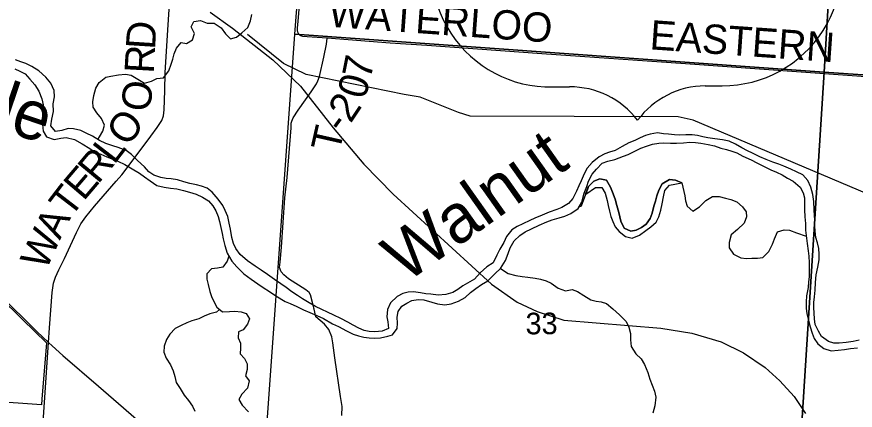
# Model space of a CAD drawing. Extents: x 114604 to 551442, y 316898 to 567001.
# Drawn here: x 264381 to 272976, y 337551 to 341581 of the extents above; entities that cross this region are included whole.
import ezdxf

# ---------------------------------------------------------------- set-up
doc = ezdxf.new("R2010")
doc.units = 0
for name, color, linetype in [('GE_P_Alignment_1000_Bearings', 7, 'Continuous'), ('GE_P_Alignment_1000_Cardinal_Points', 7, 'Continuous'), ('GE_P_Alignment_100_Stations', 7, 'Continuous'), ('GE_P_Alignment_500_Bearings', 7, 'Continuous'), ('GE_P_Alignment_500_Cardinal_Points', 7, 'Continuous'), ('PM_P_Cells', 7, 'Continuous'), ('PM_P_Crosswalk', 7, 'Continuous'), ('PM_P_Stop_Line', 7, 'Continuous'), ('PV_X_Curb', 7, 'Continuous'), ('SN_P_Signs', 7, 'Continuous')]:
    doc.layers.add(name, color=color, linetype=linetype)

msp = doc.modelspace()

# ---------------------------------------------------------------- linework, layer by layer
at = {"layer": 'GE_P_Alignment_1000_Bearings'}
msp.add_lwpolyline([(266364.6, 341628.9), (266593.4, 341465.9), (267007.5, 341139), (267289.9, 340871.6), (267625.3, 340442.9), (267939.1, 340072), (268238.8, 339763.7), (269249, 338840.3), (269510.2, 338658.1), (269715.2, 338560.3), (269989.3, 338471.8), (270982.9, 338389.9), (271300.7, 338340.5), (271600.6, 338249.6), (271829, 338137.4), (272052.6, 337987.3), (272204, 337851), (272350.7, 337690.6), (272466, 337516.2)], dxfattribs=at)
at = {"layer": 'GE_P_Alignment_1000_Cardinal_Points'}
for points in [[(265755.3, 340357.5), (265821.4, 340446.5), (265867.2, 340519.1), (265886.2, 340567.7), (265893.3, 340629.3), (265897.3, 340826.3), (265902.5, 341006.3), (265907.9, 341120.9), (265934, 341497.3), (265946.1, 341710), (265962.3, 342001.8), (265968, 342217.1)], [(267130.2, 339727.7), (267153.1, 339933), (267193.6, 340444.9), (267194, 340490.9), (267199.4, 340512.1), (267213.6, 340546.7), (267264.3, 340626), (267399.6, 340812.1), (267453.5, 340894.5), (267468.4, 340923.7), (267484.9, 340970), (267529.9, 341166.4), (267556.5, 341299.4), (267561.4, 341363.2), (267359.4, 341375.2), (267314, 341380.3), (267293.1, 341386.2), (267284.7, 341390.8), (267271.7, 341401.3), (267262.1, 341422.9), (267259.9, 341439.6), (267259.9, 341467.3), (267263.9, 341532.8), (267292.7, 341871.7)], [(274024.4, 340908.7), (273229.1, 340957.1), (271235.2, 341097.8), (269763.3, 341201.1), (269338.1, 341231.6), (268586, 341287.9), (268209.7, 341312.1), (267561.4, 341363.2)], [(265401.6, 339897), (265457.3, 339961.3), (265635.7, 340196.3), (265755.3, 340357.5)], [(264706.5, 338244.9), (264715.3, 338396.1), (264742.4, 338755.6), (264749.2, 338804.1), (264758.4, 338851.9), (264767.7, 338882.7), (264779.5, 338913), (264812.6, 338987.9), (264868.9, 339106.4), (264992.6, 339370.9), (265037.6, 339461.2), (265089.4, 339533.2), (265178.7, 339639.6), (265401.6, 339897)], [(267426.5, 338594.8), (267425.4, 338599.7), (267416.6, 338639.2), (267392.5, 338732.3), (267376.7, 338755.7), (267343.3, 338782.9), (267165.8, 338898.2), (267117.2, 338937.6), (267092.8, 338966.8), (267075.2, 339011.5), (267080, 339066.8), (267094.4, 339220.6), (267130.2, 339727.7)], [(267714.4, 337495.6), (267717.1, 337589.4), (267699.2, 337691.8), (267642.9, 338086.7), (267621, 338242), (267610.3, 338304.1), (267578.6, 338378.1), (267535.6, 338431.9), (267490.3, 338470.8), (267445.1, 338507.6), (267428.7, 338585.1), (267426.5, 338594.8)], [(264515.8, 336182.4), (264531.2, 336182.1), (264551, 336193.3), (264563.4, 336208.1), (264569.2, 336226.5), (264575.6, 336253.8), (264585.9, 336521.1), (264625.3, 337018.6), (264706.5, 338244.9)]]:
    msp.add_lwpolyline(points, dxfattribs=at)
at = {"layer": 'GE_P_Alignment_100_Stations'}
msp.add_lwpolyline([(264198, 338716.8), (264439.5, 338480.4), (264684.7, 338240.5), (264639.6, 337665.6), (264634.9, 337605.7), (264101.1, 337641.8)], dxfattribs=at)
at = {"layer": 'GE_P_Alignment_500_Bearings'}
for points in [[(261869.1, 341043.1), (261958.5, 340922.4), (262041.1, 340842.5), (263076.6, 339837.7), (263206.4, 339710.6), (263557, 339367.4), (264025.2, 338907.9), (264200.9, 338735.7), (264587.8, 338357.3), (264706.5, 338244.9)], [(264706.5, 338244.9), (264742.8, 338210.7), (264853.2, 338112.6), (265219.5, 337797.9), (265475.7, 337576.6), (265687.4, 337390), (265850.4, 337263.5), (266405.8, 336738.1), (266609.5, 336540.3), (266834.5, 336322.1), (267118.5, 336045)]]:
    msp.add_lwpolyline(points, dxfattribs=at)
at = {"layer": 'GE_P_Alignment_500_Cardinal_Points'}
for p, q in [((271438.6, 340873.6), (271612.7, 340874.8)), ((269872.3, 340862.2), (270046.4, 340863.5))]:
    msp.add_line(p, q, dxfattribs=at)
for centre, radius, start, end in [((269849.9, 342080.3), 1218.3, 155.24667, 271.05301), ((271617.4, 342093.1), 1218.3, 269.77651, 25.58286), ((271444.9, 340003.4), 870.2, 90.41476, 143.54486), ((270052.7, 339993.3), 870.2, 37.28466, 90.41476)]:
    msp.add_arc(centre, radius, start, end, dxfattribs=at)
at = {"layer": 'PM_P_Cells'}
for points in [[(265211.7, 340324.8), (265228, 340351.9), (265262.2, 340407.9), (265280.4, 340471.8), (265248.7, 340538), (265201, 340596.2), (265165.3, 340656.3), (265161.6, 340710.4), (265171.8, 340774.4), (265192, 340850.4), (265226.2, 340908.3), (265294.2, 340962.1), (265346.1, 340974), (265424, 340987.7), (265495.9, 340991.5), (265553.7, 340983.3), (265621.4, 340941.1), (265691.1, 340900.8), (265763, 340922.6), (265817, 340950.4), (265884.9, 340956.2), (265941, 341028.1), (265965.2, 341094.1), (265981.4, 341148), (265995.5, 341202), (266019.7, 341258), (266067.8, 341315.9), (266121.7, 341307.7), (266181.7, 341345.5), (266203.9, 341409.5), (266168.2, 341479.6), (266196.4, 341533.6), (266264.2, 341541.4), (266334, 341517.1), (266403.8, 341516.9), (266475.5, 341466.7), (266519.1, 341406.5), (266570.8, 341354.3), (266634.8, 341372.1), (266688.8, 341417.9), (266750.9, 341469.8), (266777.1, 341539.7), (266789.3, 341605.7)], [(275054.7, 338688.1), (274759.2, 338948.6), (274434.8, 339173.8), (274146, 339322.8), (271314.9, 340522.6), (271161.4, 340555.2), (269028.3, 340563.9), (268908.7, 340600.4), (268516.2, 340757.7), (268350.7, 340786.3), (267347.7, 340989.6), (267116.6, 341102.4), (266746.6, 341397.8)], [(267257.3, 338726.4), (267201.5, 338764.6), (267141.8, 338808.8), (267088.1, 338845), (267022.4, 338891.2), (266952.8, 338941.5), (266885.1, 338983.7), (266825.4, 339027.9), (266747.8, 339080.2), (266672.2, 339146.5), (266626.5, 339208.7), (266602.8, 339258.8), (266587, 339318.9), (266571.4, 339405), (266559.7, 339467.1), (266544, 339535.2), (266518.2, 339597.3), (266492.5, 339647.4), (266446.8, 339713.6), (266383.3, 339785.9), (266331.5, 339824.1), (266275.7, 339844.3), (266223.9, 339858.4), (266156.1, 339872.7), (266094.3, 339890.9), (266028.5, 339909.1), (265964.7, 339919.3), (265912.9, 339925.5), (265859, 339935.6), (265787.3, 339957.9), (265733.5, 339992.1), (265691.8, 340042.2), (265620.2, 340108.5), (265556.6, 340168.8), (265500.9, 340211), (265421.2, 340243.2), (265365.4, 340259.4), (265293.6, 340281.7), (265229.9, 340313.9), (265156.2, 340358.2), (265092.5, 340388.4), (265038.7, 340414.6), (264962.9, 340434.8), (264907.1, 340437), (264843.1, 340417.2), (264777.3, 340405.4), (264731.6, 340463.6), (264741.8, 340531.6), (264758.1, 340609.6), (264754.4, 340687.7), (264768.6, 340759.7), (264764.9, 340825.7), (264731.2, 340899.9), (264677.6, 340964.1), (264608, 341026.3), (264536.3, 341070.6), (264474.6, 341100.8), (264422.8, 341121), (264369, 341141.2)], [(264360.6, 341049.2), (264412.4, 341023), (264468.2, 340996.8), (264515.9, 340942.6), (264567.6, 340884.4), (264607.2, 340818.2), (264638.8, 340740.1), (264650.6, 340680), (264652.3, 340603.9), (264648, 340539.9), (264643.8, 340477.9), (264651.5, 340407.8), (264687.2, 340351.7), (264763, 340323.4), (264832.9, 340337.2), (264888.8, 340345), (264974.5, 340322.7), (265052.1, 340278.4), (265129.8, 340232.2), (265185.5, 340194), (265241.3, 340173.8), (265305.1, 340147.6), (265364.9, 340123.3), (265416.7, 340103.2), (265490.4, 340066.9), (265564, 340022.6), (265637.7, 339980.4), (265691.4, 339940.2), (265747.1, 339900), (265816.8, 339851.7), (265892.6, 339835.5), (265956.4, 339825.2), (266022.2, 339817), (266090, 339802.8), (266151.8, 339784.6), (266219.6, 339764.4), (266285.3, 339734.1), (266345, 339693.9), (266390.7, 339643.8), (266422.5, 339593.6), (266444.2, 339533.5), (266458, 339483.4), (266471.7, 339423.3), (266485.4, 339359.3), (266497.2, 339307.2), (266514.9, 339237.1), (266536.5, 339159), (266584.1, 339078.8), (266635.8, 339020.6), (266707.3, 338946.3), (266785, 338892), (266850.6, 338845.7), (266906.4, 338807.5), (266970.1, 338765.3), (267037.7, 338723.1), (267131.3, 338662.7), (267183.1, 338644.5), (267252.8, 338612.3)], [(272562, 339436), (272560.2, 339496), (272558.4, 339546), (272554.6, 339602.1), (272551, 339690.2), (272541.3, 339760.2), (272521.6, 339836.4), (272489.9, 339902.5), (272438.3, 339960.7), (272372.5, 339992.9), (272316.8, 340019.1), (272243.1, 340051.4), (272191.2, 340069.6), (272129.5, 340091.8), (272061.7, 340118), (271998, 340146.2), (271922.3, 340184.5), (271870.5, 340208.7), (271812.8, 340238.9), (271749, 340275.1), (271683.3, 340307.3), (271615.5, 340319.6), (271537.7, 340329.8), (271465.9, 340342), (271412.1, 340350.2), (271358.3, 340364.4), (271304.4, 340372.6), (271238.6, 340370.8), (271176.7, 340369), (271122.8, 340373.2), (271063, 340377.3), (271009.1, 340383.5), (270947.3, 340391.7), (270875.4, 340379.9), (270825.5, 340364.1), (270771.5, 340342.3), (270715.5, 340314.4), (270653.6, 340288.6), (270587.6, 340252.8), (270513.6, 340211), (270457.6, 340193.2), (270407.7, 340177.3), (270351.7, 340147.5), (270279.6, 340089.7), (270229.5, 340031.8), (270197.4, 339973.8), (270165.2, 339899.9), (270143, 339847.9), (270118.9, 339794), (270080.7, 339720.1), (270036.6, 339668.1), (269966.6, 339628.3), (269916.6, 339606.5), (269838.7, 339578.7), (269766.7, 339548.9), (269692.8, 339517.2), (269638.8, 339493.3), (269566.9, 339459.5), (269508.9, 339431.7), (269456.9, 339397.8), (269402.7, 339329.9), (269374.5, 339268), (269334.4, 339200.1), (269302.2, 339138.1), (269266, 339060.2), (269198, 339020.4), (269129.9, 338956.6), (269073.8, 338892.7), (269023.8, 338864.8), (268953.8, 338825), (268903.8, 338787.2), (268851.8, 338755.3), (268779.9, 338735.5), (268700, 338729.8), (268626.2, 338738), (268574.4, 338744.2), (268518.5, 338754.4), (268448.7, 338762.6), (268392.8, 338758.8), (268338.9, 338744.9), (268278.9, 338717.1), (268212.8, 338649.3), (268180.6, 338581.3), (268174.4, 338507.3), (268184.1, 338457.2), (268191.9, 338389.2), (268127.9, 338359.3), (268050, 338353.6), (267994.2, 338357.8), (267940.4, 338368), (267886.6, 338390.1), (267828.8, 338422.3), (267773, 338452.5), (267701.3, 338490.8), (267629.7, 338525), (267567.9, 338555.3), (267508.1, 338583.5), (267442.4, 338613.7), (267378.7, 338649.9), (267311, 338690.2), (267257.3, 338726.4)], [(267252.8, 338612.3), (267320.6, 338580.1), (267384.3, 338551.8), (267456, 338519.6), (267523.8, 338491.4), (267617.3, 338435), (267679.1, 338408.8), (267760.7, 338362.5), (267830.4, 338328.3), (267884.3, 338312.1), (267940.1, 338297.9), (267993.9, 338291.7), (268045.8, 338289.5), (268109.7, 338293.4), (268183.6, 338309.1), (268233.5, 338323), (268279.7, 338388.9), (268283.9, 338442.9), (268280.1, 338505), (268290.3, 338563), (268328.4, 338614.9), (268378.4, 338648.8), (268430.4, 338674.6), (268494.3, 338686.4), (268552.2, 338682.2), (268635.9, 338657.9), (268693.7, 338639.7), (268767.5, 338629.5), (268833.4, 338639.3), (268909.3, 338667.1), (268977.3, 338706.9), (269033.4, 338756.7), (269087.4, 338798.6), (269145.4, 338838.4), (269209.4, 338876.3), (269285.5, 338950.1), (269339.6, 339003.9), (269389.8, 339085.8), (269418, 339155.8), (269440.2, 339215.8), (269480.4, 339285.7), (269536.5, 339339.5), (269592.5, 339379.4), (269658.4, 339409.2), (269734.4, 339445), (269814.4, 339480.7), (269870.3, 339502.6), (269942.2, 339522.4), (270000.2, 339540.2), (270062.1, 339566), (270136.2, 339617.8), (270174.3, 339681.7), (270198.6, 339775.7), (270224.8, 339841.7), (270243, 339897.6), (270279.2, 339967.6), (270325.3, 340021.5), (270381.4, 340081.3), (270439.3, 340101.2), (270511.2, 340118.9), (270599.2, 340154.7), (270649.1, 340170.5), (270715.1, 340204.3), (270779.1, 340236.2), (270837, 340256), (270897, 340275.8), (270960.9, 340287.6), (271014.7, 340289.4), (271082.6, 340287.2), (271142.4, 340285), (271214.3, 340288.8), (271280.2, 340296.6), (271338, 340292.4), (271391.9, 340286.2), (271467.7, 340274), (271531.5, 340259.8), (271599.2, 340235.6), (271657, 340221.4), (271710.8, 340203.2), (271762.7, 340189), (271822.4, 340154.8), (271910.1, 340116.5), (271965.8, 340086.3), (272035.5, 340050), (272111.2, 340011.8), (272169, 339989.6), (272226.8, 339961.4), (272282.5, 339929.2), (272340.3, 339897), (272409.9, 339836.7), (272441.6, 339778.6), (272455.3, 339726.5), (272457.1, 339668.4), (272454.9, 339602.4), (272460.6, 339532.3), (272464.3, 339464.3), (272466.1, 339396.2), (272475.7, 339314.2), (272481.5, 339260.1), (272493.2, 339182), (272499, 339130)], [(270212.5, 339763.7), (270242.8, 339843.6), (270294.9, 339897.5), (270356.8, 339919.3), (270424.6, 339907.1), (270466.2, 339834.9), (270488, 339784.8), (270513.7, 339712.7), (270533.4, 339648.6), (270553.1, 339574.4), (270574.7, 339488.3), (270606.3, 339414.2), (270676.1, 339383.9), (270730, 339393.8), (270784, 339423.6), (270834, 339455.5), (270874.1, 339513.4), (270894.3, 339569.4), (270912.5, 339639.3), (270926.7, 339691.3), (270940.8, 339747.3), (270963, 339805.3), (270997.2, 339871.2), (271071.2, 339913), (271133, 339906.8), (271198.8, 339878.6)], [(271198.8, 339878.6), (271133, 339906.8), (271071.2, 339913), (270997.2, 339871.2), (270963, 339805.3), (270940.8, 339747.3), (270926.7, 339691.3), (270912.5, 339639.3), (270894.3, 339569.4), (270874.1, 339513.4), (270834, 339455.5), (270784, 339423.6), (270730, 339393.8), (270676.1, 339383.9), (270606.3, 339414.2), (270574.7, 339488.3), (270553.1, 339574.4), (270533.4, 339648.6), (270513.7, 339712.7), (270488, 339784.8), (270466.2, 339834.9), (270424.6, 339907.1), (270356.8, 339919.3), (270294.9, 339897.5), (270242.8, 339843.6), (270212.8, 339764.3)], [(270212.8, 339764.3), (270312.6, 339831.4), (270378.4, 339831.2), (270414.1, 339775), (270431.8, 339698.9), (270441.6, 339648.8), (270457.3, 339588.8), (270471.1, 339534.7), (270490.9, 339484.6), (270516.6, 339430.5), (270556.3, 339380.3), (270620, 339330.1), (270689.8, 339311.8), (270765.7, 339345.6), (270829.7, 339391.4), (270881.8, 339429.3), (270933.8, 339477.2), (270964, 339531.1), (270982.2, 339599.1), (270996.4, 339665.1), (271010.6, 339735.1), (271024.9, 339801.1), (271071, 339855), (271198.8, 339878.6)], [(271198.8, 339878.6), (271230.2, 339746.4), (271236, 339696.4), (271253.7, 339640.3), (271309.4, 339588.1), (271379.4, 339633.9), (271445.5, 339697.7), (271513.5, 339739.5), (271579.4, 339739.3), (271645.2, 339723.1), (271699, 339710.9), (271760.8, 339684.7), (271820.4, 339634.4), (271856.1, 339582.3), (271861.9, 339532.3), (271835.8, 339468.3), (271767.7, 339402.5), (271705.6, 339348.6), (271683.3, 339268.7), (271685.1, 339212.6), (271728.8, 339148.4), (271804.5, 339112.2), (271862.3, 339106), (271916.2, 339109.8), (271974.1, 339109.6), (272030, 339115.4), (272090.1, 339175.3), (272126.3, 339251.2), (272148.4, 339305.2), (272178.6, 339379.1), (272246.6, 339398.9), (272300.4, 339396.8), (272372.2, 339366.5), (272473.6, 339332.6)], [(270146.9, 339635.8), (270168.2, 339643.7), (270212.8, 339764.3)], [(273016.5, 338267.7), (272954.6, 338255.9), (272882.7, 338244.1), (272810.9, 338236.4), (272757, 338238.5), (272703.2, 338254.7), (272631.5, 338305), (272597.8, 338361.1), (272566.1, 338429.3), (272558.4, 338485.3), (272554.6, 338545.4), (272552.8, 338601.4), (272553, 338655.5), (272557.3, 338713.5), (272563.5, 338779.5), (272567.8, 338857.6), (272576.1, 338937.6), (272592.3, 339015.6), (272604.6, 339091.6), (272606.8, 339147.6), (272601, 339205.7), (272587.3, 339263.8), (272571.5, 339319.9), (272563.8, 339383.9), (272562, 339436)], [(266555.3, 339127.4), (266538.2, 339078.9), (266492.1, 339015), (266440.2, 339005.2), (266378.3, 338999.3), (266330.2, 338947.5), (266330, 338893.4), (266341.7, 338837.4), (266361.4, 338767.3), (266377.2, 338717.2), (266402.9, 338659), (266432.6, 338604.9), (266490.3, 338558.7), (266562.2, 338560.5), (266616.1, 338564.3), (266679.9, 338558.1), (266731.7, 338541.9), (266767.4, 338487.8), (266747.3, 338433.8), (266703.2, 338373.9), (266653.2, 338354), (266649, 338292), (266672.7, 338237.9), (266674.5, 338185.8), (266672.3, 338129.8), (266714, 338079.6), (266743.7, 338025.5), (266741.5, 337969.5), (266727.3, 337903.5), (266763, 337851.3), (266744.8, 337777.3), (266688.7, 337713.5), (266656.5, 337659.5), (266692.2, 337601.4), (266757.8, 337535.1)], [(272499, 339130), (272502.7, 339061.9), (272502.2, 338917.8), (272498, 338865.8), (272491.8, 338807.8), (272475.5, 338721.8), (272471.2, 338661.7), (272473, 338591.7), (272478.8, 338541.6), (272494.5, 338483.5), (272514.2, 338405.4), (272535.9, 338339.3), (272555.6, 338285.2), (272593.3, 338231), (272655, 338182.8), (272730.7, 338158.6), (272800.6, 338164.3), (272866.5, 338172.1), (272926.4, 338181.9), (272998.3, 338189.7)], [(269339.5, 339003.8), (269417.2, 338949.6), (269497, 338931.4), (269560.8, 338921.2), (269620.6, 338915), (269694.4, 338904.7), (269750.3, 338894.5), (269806.1, 338876.4), (269859.9, 338852.2), (269929.5, 338801.9), (270005.2, 338773.7), (270073.1, 338787.4), (270128.9, 338767.3), (270194.6, 338727), (270264.3, 338680.8), (270320.1, 338668.6), (270372, 338662.4), (270425.8, 338642.2), (270489.4, 338588), (270559.1, 338527.7), (270628.6, 338459.5), (270654.4, 338401.3), (270672.1, 338337.2), (270673.8, 338273.2), (270679.5, 338205.1), (270727.1, 338126.9), (270782.8, 338078.7), (270816.5, 338020.5), (270848.2, 337938.4), (270869.9, 337870.3), (270893.6, 337806.1), (270917.3, 337746), (270931, 337685.9), (270920.7, 337595.9), (270900.4, 337519.9)], [(266458.7, 338584.1), (266428.5, 338554.9), (266360.6, 338539.1), (266300.6, 338513.3), (266246.6, 338485.4), (266176.7, 338467.6), (266122.7, 338445.8), (266064.8, 338418), (266004.8, 338388.1), (265948.7, 338330.3), (265916.6, 338276.3), (265892.4, 338208.4), (265890.1, 338146.3), (265913.8, 338084.2), (265955.5, 338016), (265985.2, 337953.9), (266000.9, 337897.8), (266014.7, 337835.7), (266056.3, 337771.5), (266098, 337705.3), (266141.7, 337651.2), (266183.4, 337593), (266205.1, 337540.9)]]:
    msp.add_lwpolyline(points, dxfattribs=at)
at = {"layer": 'SN_P_Signs'}
for points in [[(267640.1, 346688.8), (272972.7, 346295), (272656.8, 341014.8), (267232.2, 341404.2)], [(272972.7, 346295), (278313.2, 345927.1), (277988.7, 340646.3), (272656.8, 341014.8)], [(267232.2, 341404.2), (272656.8, 341014.8), (272313.4, 335594.4), (267122.9, 335976.7), (266846.8, 335995.7)], [(272656.8, 341014.8), (277988.7, 340646.3), (277608.8, 335233.2), (272595.5, 335573.5), (272313.4, 335594.4)]]:
    msp.add_lwpolyline(points, close=True, dxfattribs=at)

# ---------------------------------------------------------------- texts
at = {"layer": 'PM_P_Crosswalk'}
for s, height, rotation, p in [('WATERLOO', 300.03, 355.88517, (267570.7, 341479.8)), ('D', 300, 86.39338, (265797.5, 341240.3)), ('EASTERN', 300.03, 355.98101, (270863.3, 341248.4)), ('R', 300, 86.8977, (265784.2, 340995)), ('7', 300, 78.67892, (268007.3, 340930.8)), ('0', 300, 73.44833, (267947.5, 340724.7)), ('O', 300, 80.82472, (265737.6, 340595.2)), ('2', 300, 56.26949, (267803.3, 340482.5)), ('O', 300, 53.07337, (265517.4, 340239.6)), ('-', 300, 54.03031, (267723.6, 340372.3)), ('T', 300, 77.28481, (267687.4, 340182.5)), ('L', 300, 52.49031, (265378.8, 340058.9)), ('R', 300, 50.33241, (265213.8, 339859.6)), ('E', 300, 49.55765, (265065.3, 339685.4)), ('T', 300, 52.49639, (264931.3, 339510.5)), ('A', 300, 63.81858, (264823, 339286.9)), ('W', 300, 65.5263, (264680, 338972.6))]:
    msp.add_text(s, height=height, rotation=rotation, dxfattribs=at).set_placement(p)
at = {"layer": 'PM_P_Stop_Line'}
for s, height, rotation, p in [('Little', 500.03, 341.30085, (263307.2, 340732.1)), ('Walnut', 500.04, 35.30361, (268367.3, 338846.2))]:
    msp.add_text(s, height=height, rotation=rotation, dxfattribs=at).set_placement(p)
at = {"layer": 'PV_X_Curb'}
msp.add_text('33', height=221.02, rotation=0.41469, dxfattribs=at).set_placement((269597, 338327.6))

doc.saveas('drawing.dxf')
